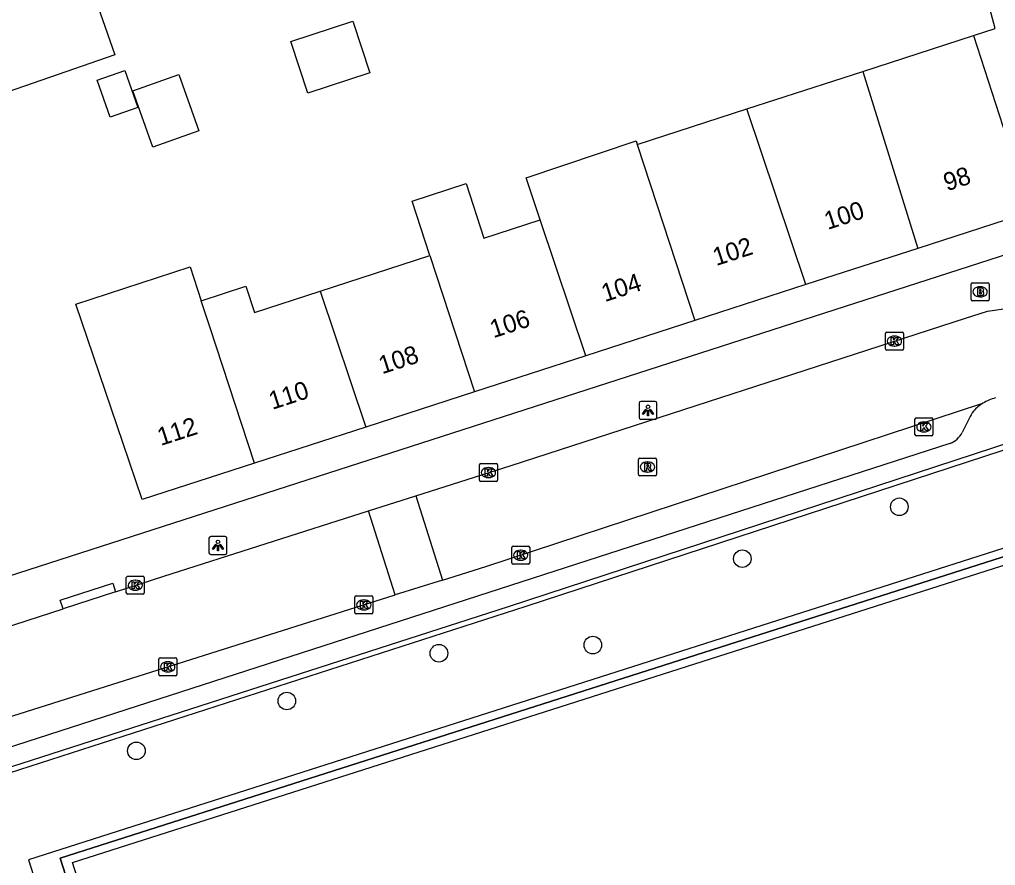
# Model space of a CAD drawing. Extents: x 158087 to 159494, y 382905 to 383981.
# Drawn here: x 159022.5 to 159076.8, y 383170.2 to 383217.3 of the extents above; entities that cross this region are included whole.
import ezdxf

# ---------------------------------------------------------------- set-up
doc = ezdxf.new("R2010")
doc.units = 0
for name, color, linetype in [('IMGEO_Boom', 7, 'Continuous'), ('IMGEO_Brandkraan', 7, 'Continuous'), ('IMGEO_Groenvoorziening', 7, 'Continuous'), ('IMGEO_Hek', 7, 'Continuous'), ('IMGEO_Kolk', 7, 'Continuous'), ('IMGEO_Lichtpunt', 7, 'Continuous'), ('IMGEO_Pand', 7, 'Continuous'), ('IMGEO_Pand_nummerreeks', 7, 'Continuous'), ('IMGEO_Rijbaan_lokaal_open', 7, 'Continuous'), ('IMGEO_Rioolput', 7, 'Continuous'), ('IMGEO_Terreindeel_gesloten', 7, 'Continuous'), ('IMGEO_Voetpad_open', 7, 'Continuous')]:
    doc.layers.add(name, color=color, linetype=linetype)

msp = doc.modelspace()

# ---------------------------------------------------------------- linework, layer by layer
at = {"layer": 'IMGEO_Boom'}
for centre in [(159071.45, 383190.19), (159062.721, 383187.303), (159054.404, 383182.498), (159045.845, 383182.041), (159037.389, 383179.386), (159029.02, 383176.616)]:
    msp.add_circle(centre, 0.489, dxfattribs=at)
at = {"layer": 'IMGEO_Brandkraan'}
for p, q in [((159075.444, 383201.722), (159075.444, 383202.574)), ((159075.519, 383202.648), (159076.371, 383202.648)), ((159075.932, 383202.428), (159075.957, 383202.428)), ((159076.445, 383202.574), (159076.445, 383201.722)), ((159076.371, 383201.648), (159075.519, 383201.648)), ((159075.955, 383201.868), (159075.93, 383201.868))]:
    msp.add_line(p, q, dxfattribs=at)
for points in [[(159075.444, 383201.722), (159075.444, 383202.574)], [(159075.519, 383202.648), (159076.371, 383202.648)], [(159075.792, 383202.348), (159075.792, 383201.948), (159076.005, 383201.948)], [(159076.023, 383202.348), (159075.792, 383202.348)], [(159075.971, 383202.267), (159075.917, 383202.267), (159075.917, 383202.191)], [(159075.917, 383202.191), (159075.97, 383202.191)], [(159076.445, 383202.574), (159076.445, 383201.722)], [(159076.371, 383201.648), (159075.519, 383201.648)], [(159075.979, 383202.115), (159075.917, 383202.115), (159075.917, 383202.034)], [(159075.917, 383202.034), (159075.979, 383202.034)]]:
    msp.add_lwpolyline(points, dxfattribs=at)
for centre, radius, start, end in [((159075.521, 383202.572), 0.0765, 91.552, 178.448), ((159075.521, 383202.572), 0.0765, 91.552, 178.448), ((159075.972, 383202.229), 0.0379, 267.8285, 90.9355), ((159076.027, 383202.203), 0.145, 59.4692, 91.5367), ((159076.052, 383202.25), 0.0922, 285.5137, 58.1501), ((159076.057, 383202.058), 0.105, 301.3115, 78.989), ((159076.369, 383202.572), 0.0765, 1.552, 88.448), ((159076.369, 383202.572), 0.0765, 1.552, 88.448), ((159075.521, 383201.724), 0.0765, 181.552, 268.448), ((159075.521, 383201.724), 0.0765, 181.552, 268.448), ((159075.98, 383202.074), 0.0404, 269.8759, 90.5077), ((159076.011, 383202.199), 0.251, 268.6676, 293.5347), ((159076.369, 383201.724), 0.0765, 271.552, 358.448), ((159076.369, 383201.724), 0.0765, 271.552, 358.448)]:
    msp.add_arc(centre, radius, start, end, dxfattribs=at)
for centre, major_axis, ratio, start_param, end_param in [((159075.931, 383202.148), (-0.387, 0.002), 0.722429, 4.712389, 7.853982), ((159075.956, 383202.148), (-0.39, 0.002), 0.717154, 1.570796, 4.712389)]:
    msp.add_ellipse(centre, major_axis=major_axis, ratio=ratio, start_param=start_param, end_param=end_param, dxfattribs=at)
at = {"layer": 'IMGEO_Groenvoorziening'}
msp.add_lwpolyline([(159014.464, 383172.988), (159050.706, 383184.656), (159101.717, 383201.354)], dxfattribs=at)
at = {"layer": 'IMGEO_Hek'}
for points in [[(159014.464, 383172.988), (159050.706, 383184.656), (159101.717, 383201.354)], [(159036.947, 383132.672), (159024.774, 383170.651), (159093.702, 383192.677), (159093.966, 383191.844)]]:
    msp.add_lwpolyline(points, dxfattribs=at)
at = {"layer": 'IMGEO_Kolk'}
for p, q in [((159070.68, 383198.979), (159070.68, 383199.831)), ((159070.755, 383199.905), (159071.607, 383199.905)), ((159071.168, 383199.685), (159071.193, 383199.685)), ((159071.681, 383199.831), (159071.681, 383198.979)), ((159071.607, 383198.905), (159070.755, 383198.905)), ((159071.191, 383199.125), (159071.166, 383199.125)), ((159072.396, 383195.134), (159073.248, 383195.134)), ((159072.321, 383194.208), (159072.321, 383195.06)), ((159072.809, 383194.914), (159072.834, 383194.914)), ((159073.322, 383195.06), (159073.322, 383194.208)), ((159073.248, 383194.134), (159072.396, 383194.134)), ((159072.832, 383194.354), (159072.807, 383194.354)), ((159048.099, 383191.666), (159048.099, 383192.518)), ((159048.174, 383192.592), (159049.026, 383192.592)), ((159049.1, 383192.518), (159049.1, 383191.666)), ((159048.587, 383192.372), (159048.612, 383192.372)), ((159049.026, 383191.592), (159048.174, 383191.592)), ((159048.61, 383191.812), (159048.585, 383191.812)), ((159049.893, 383187.069), (159049.893, 383187.921)), ((159049.968, 383187.995), (159050.82, 383187.995)), ((159050.381, 383187.775), (159050.406, 383187.775)), ((159050.894, 383187.921), (159050.894, 383187.069)), ((159050.82, 383186.995), (159049.968, 383186.995)), ((159050.404, 383187.215), (159050.379, 383187.215)), ((159028.459, 383185.398), (159028.459, 383186.25)), ((159028.534, 383186.324), (159029.386, 383186.324)), ((159028.947, 383186.104), (159028.972, 383186.104)), ((159029.46, 383186.25), (159029.46, 383185.398)), ((159029.386, 383185.324), (159028.534, 383185.324)), ((159028.97, 383185.544), (159028.945, 383185.544)), ((159041.168, 383184.306), (159041.168, 383185.158)), ((159041.243, 383185.232), (159042.095, 383185.232)), ((159041.656, 383185.012), (159041.681, 383185.012)), ((159042.169, 383185.158), (159042.169, 383184.306)), ((159041.679, 383184.452), (159041.654, 383184.452)), ((159042.095, 383184.232), (159041.243, 383184.232)), ((159030.265, 383180.861), (159030.265, 383181.713)), ((159030.34, 383181.787), (159031.192, 383181.787)), ((159030.753, 383181.567), (159030.778, 383181.567)), ((159031.266, 383181.713), (159031.266, 383180.861)), ((159030.776, 383181.007), (159030.751, 383181.007)), ((159031.192, 383180.787), (159030.34, 383180.787))]:
    msp.add_line(p, q, dxfattribs=at)
for points in [[(159070.68, 383198.979), (159070.68, 383199.831)], [(159070.755, 383199.905), (159071.607, 383199.905)], [(159071.001, 383199.605), (159071.124, 383199.605), (159071.124, 383199.454), (159071.254, 383199.605), (159071.418, 383199.605), (159071.272, 383199.454), (159071.425, 383199.205), (159071.273, 383199.205), (159071.188, 383199.369), (159071.124, 383199.302), (159071.124, 383199.205), (159071.001, 383199.205), (159071.001, 383199.605)], [(159071.681, 383199.831), (159071.681, 383198.979)], [(159071.607, 383198.905), (159070.755, 383198.905)], [(159072.396, 383195.134), (159073.248, 383195.134)], [(159072.321, 383194.208), (159072.321, 383195.06)], [(159072.642, 383194.834), (159072.765, 383194.834), (159072.765, 383194.683), (159072.895, 383194.834), (159073.059, 383194.834), (159072.913, 383194.683), (159073.066, 383194.434), (159072.914, 383194.434), (159072.829, 383194.598), (159072.765, 383194.531), (159072.765, 383194.434), (159072.642, 383194.434), (159072.642, 383194.834)], [(159073.322, 383195.06), (159073.322, 383194.208)], [(159073.248, 383194.134), (159072.396, 383194.134)], [(159048.099, 383191.666), (159048.099, 383192.518)], [(159048.174, 383192.592), (159049.026, 383192.592)], [(159049.1, 383192.518), (159049.1, 383191.666)], [(159048.42, 383192.292), (159048.543, 383192.292), (159048.543, 383192.141), (159048.673, 383192.292), (159048.837, 383192.292), (159048.691, 383192.141), (159048.844, 383191.892), (159048.692, 383191.892), (159048.607, 383192.056), (159048.543, 383191.989), (159048.543, 383191.892), (159048.42, 383191.892), (159048.42, 383192.292)], [(159049.026, 383191.592), (159048.174, 383191.592)], [(159049.893, 383187.069), (159049.893, 383187.921)], [(159049.968, 383187.995), (159050.82, 383187.995)], [(159050.214, 383187.695), (159050.337, 383187.695), (159050.337, 383187.544), (159050.467, 383187.695), (159050.631, 383187.695), (159050.485, 383187.544), (159050.638, 383187.295), (159050.486, 383187.295), (159050.401, 383187.459), (159050.337, 383187.392), (159050.337, 383187.295), (159050.214, 383187.295), (159050.214, 383187.695)], [(159050.894, 383187.921), (159050.894, 383187.069)], [(159050.82, 383186.995), (159049.968, 383186.995)], [(159028.459, 383185.398), (159028.459, 383186.25)], [(159028.534, 383186.324), (159029.386, 383186.324)], [(159028.78, 383186.024), (159028.903, 383186.024), (159028.903, 383185.873), (159029.033, 383186.024), (159029.197, 383186.024), (159029.051, 383185.873), (159029.204, 383185.624), (159029.052, 383185.624), (159028.967, 383185.788), (159028.903, 383185.721), (159028.903, 383185.624), (159028.78, 383185.624), (159028.78, 383186.024)], [(159029.46, 383186.25), (159029.46, 383185.398)], [(159029.386, 383185.324), (159028.534, 383185.324)], [(159041.168, 383184.306), (159041.168, 383185.158)], [(159041.243, 383185.232), (159042.095, 383185.232)], [(159041.489, 383184.932), (159041.612, 383184.932), (159041.612, 383184.781), (159041.742, 383184.932), (159041.906, 383184.932), (159041.76, 383184.781), (159041.913, 383184.532), (159041.761, 383184.532), (159041.676, 383184.696), (159041.612, 383184.629), (159041.612, 383184.532), (159041.489, 383184.532), (159041.489, 383184.932)], [(159042.169, 383185.158), (159042.169, 383184.306)], [(159042.095, 383184.232), (159041.243, 383184.232)], [(159030.265, 383180.861), (159030.265, 383181.713)], [(159030.34, 383181.787), (159031.192, 383181.787)], [(159031.266, 383181.713), (159031.266, 383180.861)], [(159030.586, 383181.487), (159030.709, 383181.487), (159030.709, 383181.336), (159030.839, 383181.487), (159031.003, 383181.487), (159030.857, 383181.336), (159031.01, 383181.087), (159030.858, 383181.087), (159030.773, 383181.251), (159030.709, 383181.184), (159030.709, 383181.087), (159030.586, 383181.087), (159030.586, 383181.487)], [(159031.192, 383180.787), (159030.34, 383180.787)]]:
    msp.add_lwpolyline(points, dxfattribs=at)
for centre, start, end in [((159070.757, 383199.829), 91.552, 178.448), ((159070.757, 383199.829), 91.552, 178.448), ((159071.605, 383199.829), 1.552, 88.448), ((159071.605, 383199.829), 1.552, 88.448), ((159070.757, 383198.981), 181.552, 268.448), ((159070.757, 383198.981), 181.552, 268.448), ((159071.605, 383198.981), 271.552, 358.448), ((159071.605, 383198.981), 271.552, 358.448), ((159072.398, 383195.058), 91.552, 178.448), ((159072.398, 383195.058), 91.552, 178.448), ((159073.246, 383195.058), 1.552, 88.448), ((159073.246, 383195.058), 1.552, 88.448), ((159072.398, 383194.21), 181.552, 268.448), ((159072.398, 383194.21), 181.552, 268.448), ((159073.246, 383194.21), 271.552, 358.448), ((159073.246, 383194.21), 271.552, 358.448), ((159048.176, 383192.516), 91.552, 178.448), ((159048.176, 383192.516), 91.552, 178.448), ((159049.024, 383192.516), 1.552, 88.448), ((159049.024, 383192.516), 1.552, 88.448), ((159048.176, 383191.668), 181.552, 268.448), ((159048.176, 383191.668), 181.552, 268.448), ((159049.024, 383191.668), 271.552, 358.448), ((159049.024, 383191.668), 271.552, 358.448), ((159049.97, 383187.919), 91.552, 178.448), ((159049.97, 383187.919), 91.552, 178.448), ((159050.818, 383187.919), 1.552, 88.448), ((159050.818, 383187.919), 1.552, 88.448), ((159049.97, 383187.071), 181.552, 268.448), ((159049.97, 383187.071), 181.552, 268.448), ((159050.818, 383187.071), 271.552, 358.448), ((159050.818, 383187.071), 271.552, 358.448), ((159028.536, 383186.248), 91.552, 178.448), ((159028.536, 383186.248), 91.552, 178.448), ((159029.384, 383186.248), 1.552, 88.448), ((159029.384, 383186.248), 1.552, 88.448), ((159028.536, 383185.4), 181.552, 268.448), ((159028.536, 383185.4), 181.552, 268.448), ((159029.384, 383185.4), 271.552, 358.448), ((159029.384, 383185.4), 271.552, 358.448), ((159041.245, 383185.156), 91.552, 178.448), ((159041.245, 383185.156), 91.552, 178.448), ((159042.093, 383185.156), 1.552, 88.448), ((159042.093, 383185.156), 1.552, 88.448), ((159041.245, 383184.308), 181.552, 268.448), ((159041.245, 383184.308), 181.552, 268.448), ((159042.093, 383184.308), 271.552, 358.448), ((159042.093, 383184.308), 271.552, 358.448), ((159030.342, 383181.711), 91.552, 178.448), ((159030.342, 383181.711), 91.552, 178.448), ((159031.19, 383181.711), 1.552, 88.448), ((159031.19, 383181.711), 1.552, 88.448), ((159030.342, 383180.863), 181.552, 268.448), ((159030.342, 383180.863), 181.552, 268.448), ((159031.19, 383180.863), 271.552, 358.448), ((159031.19, 383180.863), 271.552, 358.448)]:
    msp.add_arc(centre, 0.0765, start, end, dxfattribs=at)
for centre, major_axis, ratio, start_param, end_param in [((159071.167, 383199.405), (-0.387, 0.002), 0.722429, 4.712389, 7.853982), ((159071.192, 383199.405), (-0.39, 0.002), 0.717154, 1.570796, 4.712389), ((159072.808, 383194.634), (-0.387, 0.002), 0.722429, 4.712389, 7.853982), ((159072.833, 383194.634), (-0.39, 0.002), 0.717154, 1.570796, 4.712389), ((159048.586, 383192.092), (-0.387, 0.002), 0.722429, 4.712389, 7.853982), ((159048.611, 383192.092), (-0.39, 0.002), 0.717154, 1.570796, 4.712389), ((159050.38, 383187.495), (-0.387, 0.002), 0.722429, 4.712389, 7.853982), ((159050.405, 383187.495), (-0.39, 0.002), 0.717154, 1.570796, 4.712389), ((159028.946, 383185.824), (-0.387, 0.002), 0.722429, 4.712389, 7.853982), ((159028.971, 383185.824), (-0.39, 0.002), 0.717154, 1.570796, 4.712389), ((159041.655, 383184.732), (-0.387, 0.002), 0.722429, 4.712389, 7.853982), ((159041.68, 383184.732), (-0.39, 0.002), 0.717154, 1.570796, 4.712389), ((159030.752, 383181.287), (-0.387, 0.002), 0.722429, 4.712389, 7.853982), ((159030.777, 383181.287), (-0.39, 0.002), 0.717154, 1.570796, 4.712389)]:
    msp.add_ellipse(centre, major_axis=major_axis, ratio=ratio, start_param=start_param, end_param=end_param, dxfattribs=at)
at = {"layer": 'IMGEO_Lichtpunt'}
for p, q in [((159056.975, 383195.956), (159056.975, 383195.149)), ((159056.975, 383195.956), (159056.975, 383195.149)), ((159057.877, 383196.051), (159057.069, 383196.051)), ((159057.877, 383196.051), (159057.069, 383196.051)), ((159057.971, 383195.149), (159057.971, 383195.956)), ((159057.971, 383195.149), (159057.971, 383195.956)), ((159057.069, 383195.055), (159057.877, 383195.055)), ((159057.069, 383195.055), (159057.877, 383195.055)), ((159033.058, 383188.442), (159033.058, 383187.635)), ((159033.058, 383188.442), (159033.058, 383187.635)), ((159033.96, 383188.537), (159033.152, 383188.537)), ((159033.96, 383188.537), (159033.152, 383188.537)), ((159034.054, 383187.635), (159034.054, 383188.442)), ((159034.054, 383187.635), (159034.054, 383188.442)), ((159033.152, 383187.541), (159033.96, 383187.541)), ((159033.152, 383187.541), (159033.96, 383187.541))]:
    msp.add_line(p, q, dxfattribs=at)
for points in [[(159057.349, 383195.62), (159057.388, 383195.592), (159057.2, 383195.33), (159057.162, 383195.357), (159057.349, 383195.62)], [(159057.451, 383195.572), (159057.498, 383195.572), (159057.498, 383195.25), (159057.451, 383195.25), (159057.451, 383195.572)], [(159057.561, 383195.592), (159057.599, 383195.619), (159057.786, 383195.357), (159057.747, 383195.329), (159057.561, 383195.592)], [(159033.432, 383188.106), (159033.471, 383188.078), (159033.283, 383187.816), (159033.245, 383187.843), (159033.432, 383188.106)], [(159033.534, 383188.058), (159033.581, 383188.058), (159033.581, 383187.736), (159033.534, 383187.736), (159033.534, 383188.058)], [(159033.644, 383188.078), (159033.682, 383188.105), (159033.869, 383187.843), (159033.83, 383187.815), (159033.644, 383188.078)]]:
    msp.add_lwpolyline(points, dxfattribs=at)
for centre in [(159057.474, 383195.754), (159033.557, 383188.24)]:
    msp.add_circle(centre, 0.0994, dxfattribs=at)
for centre, start, end in [((159057.069, 383195.956), 90, 180), ((159057.069, 383195.956), 90, 180), ((159057.877, 383195.956), 0, 90), ((159057.877, 383195.956), 0, 90), ((159057.069, 383195.149), 180, 270), ((159057.069, 383195.149), 180, 270), ((159057.877, 383195.149), 270, 0), ((159057.877, 383195.149), 270, 360), ((159033.152, 383188.442), 90, 180), ((159033.152, 383188.442), 90, 180), ((159033.96, 383188.442), 0, 90), ((159033.96, 383188.442), 0, 90), ((159033.152, 383187.635), 180, 270), ((159033.152, 383187.635), 180, 270), ((159033.96, 383187.635), 270, 0), ((159033.96, 383187.635), 270, 360)]:
    msp.add_arc(centre, 0.0946, start, end, dxfattribs=at)
at = {"layer": 'IMGEO_Pand'}
for points in [[(159027.812, 383215.34), (159020.062, 383212.638), (159018.301, 383217.69), (159026.051, 383220.392), (159027.812, 383215.34)], [(159042.004, 383214.334), (159038.56, 383213.199), (159037.614, 383216.073), (159041.06, 383217.208), (159042.004, 383214.334)], [(159069.427, 383214.412), (159075.579, 383216.405)], [(159075.579, 383216.405), (159077.216, 383211.354), (159078.757, 383206.597)], [(159029.094, 383212.396), (159027.563, 383211.862), (159026.845, 383213.923), (159028.375, 383214.456), (159029.094, 383212.396)], [(159032.495, 383211.096), (159029.94, 383210.194), (159028.83, 383213.336), (159031.385, 383214.239), (159032.495, 383211.096)], [(159062.969, 383212.319), (159069.427, 383214.412)], [(159069.427, 383214.412), (159072.485, 383204.565)], [(159056.874, 383210.343), (159062.969, 383212.319)], [(159066.252, 383202.546), (159062.969, 383212.319)], [(159051.476, 383206.152), (159050.692, 383208.491), (159056.809, 383210.541), (159056.874, 383210.343)], [(159056.874, 383210.343), (159057.595, 383208.135), (159060.074, 383200.544)], [(159045.341, 383204.165), (159044.359, 383207.197), (159047.359, 383208.169), (159048.341, 383205.137), (159051.476, 383206.152)], [(159078.757, 383206.597), (159072.485, 383204.565)], [(159054.014, 383198.581), (159051.476, 383206.152)], [(159072.485, 383204.565), (159066.252, 383202.546)], [(159039.248, 383202.191), (159045.341, 383204.165)], [(159045.341, 383204.165), (159047.831, 383196.578)], [(159035.59, 383192.612), (159029.338, 383190.587), (159028.283, 383193.704), (159025.656, 383201.467), (159032.02, 383203.529), (159032.629, 383201.651)], [(159032.629, 383201.651), (159035.109, 383202.454), (159035.58, 383201.003), (159039.248, 383202.191)], [(159039.248, 383202.191), (159041.775, 383194.616)], [(159066.252, 383202.546), (159060.074, 383200.544)], [(159035.59, 383192.612), (159033.099, 383200.199), (159032.629, 383201.651)], [(159060.074, 383200.544), (159054.014, 383198.581)], [(159054.014, 383198.581), (159047.831, 383196.578)], [(159047.831, 383196.578), (159041.775, 383194.616)], [(159041.775, 383194.616), (159035.59, 383192.612)]]:
    msp.add_lwpolyline(points, dxfattribs=at)
at = {"layer": 'IMGEO_Rijbaan_lokaal_open'}
for points in [[(159044.554, 383190.802), (159049.868, 383192.495), (159075.132, 383200.685), (159076.362, 383201.064), (159077.634, 383201.256), (159078.767, 383201.225), (159079.895, 383201.106), (159080.379, 383201.053), (159080.865, 383201.023), (159081.172, 383201.047), (159081.475, 383201.1)], [(159046.046, 383186.117), (159048.451, 383186.877), (159076.102, 383195.951)], [(159041.924, 383189.963), (159044.554, 383190.802)], [(159044.554, 383190.802), (159046.046, 383186.117)], [(159027.866, 383185.467), (159030.544, 383186.337), (159041.924, 383189.963)], [(159043.414, 383185.285), (159041.924, 383189.963)], [(159046.046, 383186.117), (159043.414, 383185.285)], [(159027.866, 383185.467), (159024.944, 383184.518)], [(159012.434, 383175.522), (159018.501, 383177.411), (159043.414, 383185.285)], [(159008.809, 383179.277), (159024.944, 383184.518)]]:
    msp.add_lwpolyline(points, dxfattribs=at)
msp.add_arc((159077.419, 383193.807), 2.516, 104.2497, 121.5717, dxfattribs=at)
at = {"layer": 'IMGEO_Rioolput'}
for p, q in [((159056.943, 383191.977), (159056.943, 383192.829)), ((159057.018, 383192.903), (159057.87, 383192.903)), ((159057.431, 383192.683), (159057.456, 383192.683)), ((159057.944, 383192.829), (159057.944, 383191.977)), ((159057.87, 383191.903), (159057.018, 383191.903)), ((159057.454, 383192.123), (159057.429, 383192.123))]:
    msp.add_line(p, q, dxfattribs=at)
for points in [[(159056.943, 383191.977), (159056.943, 383192.829)], [(159057.018, 383192.903), (159057.87, 383192.903)], [(159057.532, 383192.601), (159057.28, 383192.603), (159057.28, 383192.203)], [(159057.458, 383192.522), (159057.404, 383192.522), (159057.404, 383192.441)], [(159057.404, 383192.441), (159057.456, 383192.441)], [(159057.944, 383192.829), (159057.944, 383191.977)], [(159057.87, 383191.903), (159057.018, 383191.903)], [(159057.28, 383192.203), (159057.404, 383192.203), (159057.404, 383192.365), (159057.415, 383192.365)], [(159057.462, 383192.336), (159057.533, 383192.203), (159057.673, 383192.203), (159057.608, 383192.329)]]:
    msp.add_lwpolyline(points, dxfattribs=at)
for centre, radius, start, end in [((159057.02, 383192.827), 0.0765, 91.552, 178.448), ((159057.02, 383192.827), 0.0765, 91.552, 178.448), ((159057.44, 383192.63), 0.19, 274.7715, 282.9687), ((159057.464, 383192.426), 0.0964, 77.0061, 93.1865), ((159057.478, 383192.483), 0.0378, 276.6634, 79.6772), ((159057.531, 383192.491), 0.109, 350.3612, 89.416), ((159057.529, 383192.491), 0.112, 277.5842, 350.9817), ((159057.513, 383192.276), 0.108, 29.5134, 73.7905), ((159057.868, 383192.827), 0.0765, 1.552, 88.448), ((159057.868, 383192.827), 0.0765, 1.552, 88.448), ((159057.02, 383191.979), 0.0765, 181.552, 268.448), ((159057.02, 383191.979), 0.0765, 181.552, 268.448), ((159057.414, 383192.312), 0.0533, 26.0293, 88.6989), ((159057.868, 383191.979), 0.0765, 271.552, 358.448), ((159057.868, 383191.979), 0.0765, 271.552, 358.448)]:
    msp.add_arc(centre, radius, start, end, dxfattribs=at)
for centre, major_axis, ratio, start_param, end_param in [((159057.43, 383192.403), (-0.387, 0.002), 0.722429, 4.712389, 7.853982), ((159057.455, 383192.403), (-0.39, 0.002), 0.717154, 1.570796, 4.712389)]:
    msp.add_ellipse(centre, major_axis=major_axis, ratio=ratio, start_param=start_param, end_param=end_param, dxfattribs=at)
at = {"layer": 'IMGEO_Terreindeel_gesloten'}
msp.add_lwpolyline([(159093.36, 383192.082), (159125.835, 383089.834), (159058.021, 383068.168), (159046.059, 383105.549), (159025.463, 383170.406), (159093.36, 383192.082)], dxfattribs=at)
at = {"layer": 'IMGEO_Voetpad_open'}
for points in [[(159075.579, 383216.405), (159076.784, 383216.796), (159072.327, 383233.526), (159068.233, 383232.435)], [(159007.137, 383181.583), (159010.965, 383182.799), (159079.321, 383204.848)], [(159014.37, 383173.25), (159049.722, 383184.644), (159098.319, 383200.576), (159101.623, 383201.642)], [(159075.336, 383195.095), (159074.942, 383194.314)], [(159097.332, 383192.938), (159096.942, 383194.171), (159023.026, 383170.55), (159034.595, 383134.324), (159033.953, 383133.432), (159043.25, 383104.464), (159055.525, 383065.672), (159055.84, 383064.666), (159055.93, 383064.378)], [(159074.284, 383193.718), (159074.262, 383193.71), (159015.563, 383174.735), (159015.366, 383174.686)], [(159045.555, 383105.615), (159057.655, 383067.6), (159126.439, 383089.532), (159108.125, 383147.064), (159093.966, 383191.844), (159093.702, 383192.677), (159024.774, 383170.651), (159036.947, 383132.672)], [(159024.944, 383184.518), (159024.788, 383184.992), (159027.71, 383185.941), (159027.866, 383185.467)]]:
    msp.add_lwpolyline(points, dxfattribs=at)
for centre, radius, start, end in [((159077.364, 383193.899), 2.409, 121.5921, 138.0615), ((159077.118, 383194.353), 1.931, 143.225, 157.4045), ((159073.834, 383194.876), 1.242, 291.2372, 333.1018)]:
    msp.add_arc(centre, radius, start, end, dxfattribs=at)

# ---------------------------------------------------------------- texts
at = {"layer": 'IMGEO_Pand_nummerreeks'}
for s, rotation, p in [('98', 17.9505, (159074.1, 383207.736)), ('100', 17.9505, (159067.467, 383205.587)), ('102', 17.9508, (159061.266, 383203.579)), ('104', 17.9508, (159055.073, 383201.572)), ('106', 17.9505, (159048.877, 383199.565)), ('108', 17.9505, (159042.686, 383197.559)), ('110', 17.9508, (159036.577, 383195.58)), ('112', 17.9508, (159030.377, 383193.571))]:
    msp.add_text(s, height=1, rotation=rotation, dxfattribs=at).set_placement(p)

doc.saveas('drawing.dxf')
